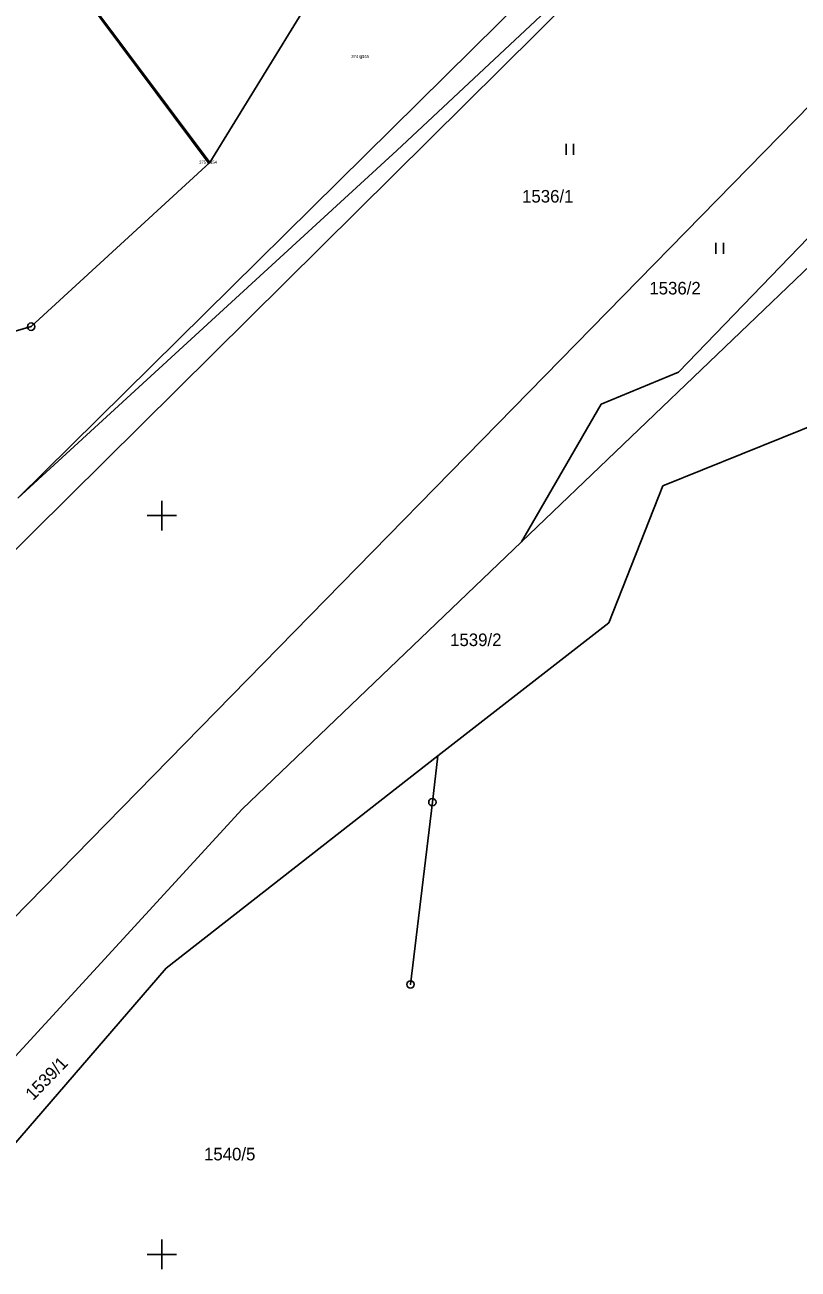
# Model space of a CAD drawing. Extents: x -601196 to -600262, y -1082523 to -1081922.
# Drawn here: x -600409.3 to -600357, y -1082401 to -1082316.8 of the extents above; entities that cross this region are included whole.
import ezdxf

# ---------------------------------------------------------------- set-up
doc = ezdxf.new("R2010")
doc.units = 0
for name, color, linetype in [('Vrstva 1', 7, 'Continuous'), ('Vrstva 2', 7, 'Continuous'), ('Vrstva 20', 7, 'Continuous'), ('Vrstva 3', 7, 'Continuous'), ('Vrstva 47', 7, 'Continuous'), ('Vrstva 61', 7, 'Continuous'), ('Vrstva 7', 7, 'Continuous')]:
    doc.layers.add(name, color=color, linetype=linetype)

msp = doc.modelspace()

# ---------------------------------------------------------------- linework, layer by layer
at = {"layer": 'Vrstva 1'}
for p, q in [((-600386.52, -1082319.03), (-600386.52, -1082319.03)), ((-600396.81, -1082326.18), (-600396.81, -1082326.18))]:
    msp.add_line(p, q, dxfattribs=at)
at = {"layer": 'Vrstva 20'}
for p, q in [((-600386.53, -1082319.03), (-600386.51, -1082319.03)), ((-600386.52, -1082319.015), (-600386.52, -1082319.03)), ((-600386.52, -1082319.045), (-600386.52, -1082319.03))]:
    msp.add_line(p, q, dxfattribs=at)
at = {"layer": 'Vrstva 47'}
for p, q in [((-600420.14, -1082387.57), (-600313.5, -1082278.63)), ((-600339.38, -1082279.25), (-600409.75, -1082348.83)), ((-600423.52, -1082290.21), (-600396.76, -1082326.11)), ((-600321.42, -1082299.79), (-600375.67, -1082351.77)), ((-600358.06, -1082300.92), (-600431.86, -1082374.05)), ((-600358.06, -1082300.92), (-600384.11, -1082325.29)), ((-600333.37, -1082307.47), (-600365.05, -1082340.28)), ((-600384.11, -1082325.29), (-600409.75, -1082348.83)), ((-600372.65, -1082325.59), (-600372.65, -1082324.84)), ((-600372.15, -1082324.84), (-600372.15, -1082325.59)), ((-600396.76, -1082326.11), (-600408.85, -1082337.21)), ((-600362.51, -1082332.29), (-600362.51, -1082331.54)), ((-600362.01, -1082331.54), (-600362.01, -1082332.29)), ((-600408.85, -1082337.21), (-600421.79, -1082340.95)), ((-600370.28, -1082342.45), (-600365.05, -1082340.28)), ((-600375.67, -1082351.77), (-600370.28, -1082342.45)), ((-600366.11, -1082347.99), (-600355.38, -1082343.65)), ((-600369.76, -1082357.25), (-600366.11, -1082347.99)), ((-600394.57, -1082369.86), (-600375.67, -1082351.77)), ((-600381.32, -1082366.27), (-600369.76, -1082357.25)), ((-600399.71, -1082380.62), (-600381.32, -1082366.27)), ((-600381.7, -1082369.4), (-600381.32, -1082366.27)), ((-600394.57, -1082369.86), (-600414.88, -1082391.99)), ((-600381.7, -1082369.4), (-600383.18, -1082381.73)), ((-600411.77, -1082394.6), (-600399.71, -1082380.62))]:
    msp.add_line(p, q, dxfattribs=at)
msp.add_lwpolyline([(-600406.83, -1082274.29), (-600386.73, -1082309.75), (-600396.76, -1082326.11)], dxfattribs=at)
for centre, radius in [((-600408.85, -1082337.21), 0.25), ((-600408.85, -1082337.21), 0.005), ((-600381.7, -1082369.4), 0.25), ((-600381.7, -1082369.4), 0.005), ((-600383.18, -1082381.73), 0.25), ((-600383.18, -1082381.73), 0.005)]:
    msp.add_circle(centre, radius, dxfattribs=at)
at = {"layer": 'Vrstva 61'}
for p, q in [((-600400, -1082349), (-600400, -1082351)), ((-600400, -1082349), (-600400, -1082351)), ((-600401, -1082350), (-600399, -1082350)), ((-600401, -1082350), (-600399, -1082350)), ((-600400, -1082399), (-600400, -1082401)), ((-600401, -1082400), (-600399, -1082400))]:
    msp.add_line(p, q, dxfattribs=at)
at = {"layer": 'Vrstva 7'}
msp.add_line((-600418.36, -1082297.26), (-600396.81, -1082326.18), dxfattribs=at)

# ---------------------------------------------------------------- texts
at = {"layer": 'Vrstva 2'}
for s, p in [(' 155', (-600386.52, -1082319.03)), (' 154', (-600396.81, -1082326.18))]:
    msp.add_text(s, height=0.2, dxfattribs=at).set_placement(p)
at = {"layer": 'Vrstva 3'}
for s, p in [('374 95 ', (-600387.186, -1082319.03)), ('375 23 ', (-600397.476, -1082326.18))]:
    msp.add_text(s, height=0.2, dxfattribs=at).set_placement(p)
at = {"layer": 'Vrstva 47'}
for s, p in [('1536/1', (-600375.63, -1082328.81)), ('1536/2', (-600367.02, -1082335.03)), ('1539/2', (-600380.5, -1082358.83)), ('1540/5', (-600397.15, -1082393.64))]:
    msp.add_text(s, height=0.85, dxfattribs=at).set_placement(p)
msp.add_text('1539/1', height=0.85, rotation=45.99999, dxfattribs=at).set_placement((-600408.71, -1082389.63))

doc.saveas('drawing.dxf')
